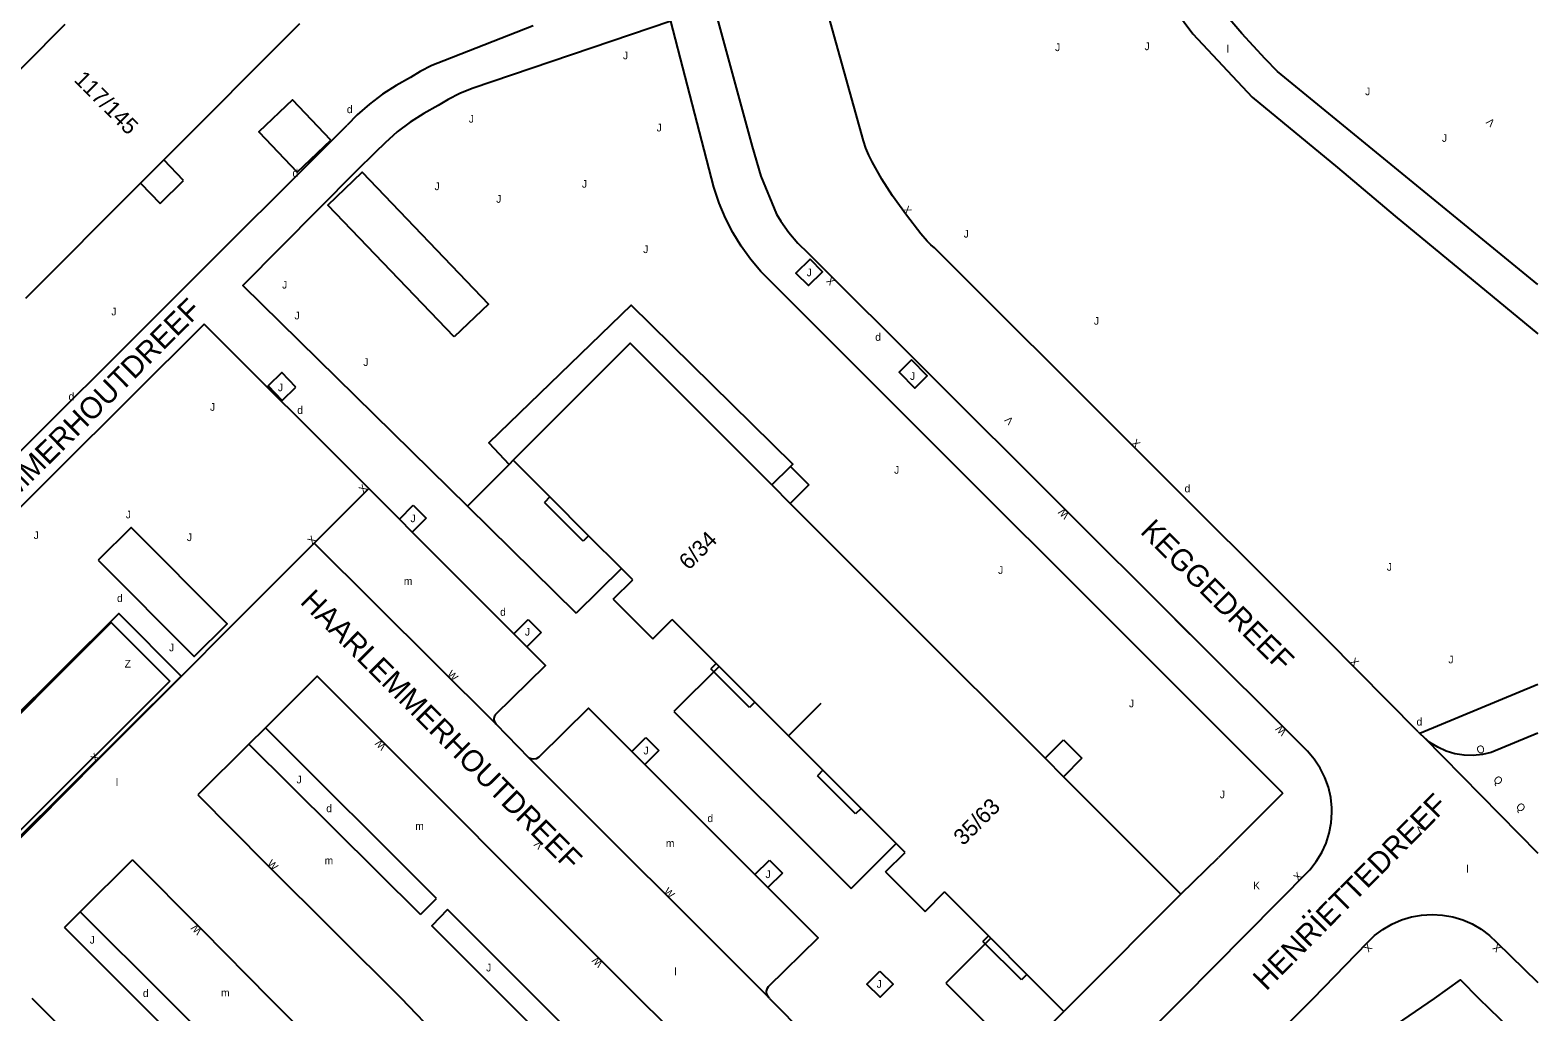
# Model space of a CAD drawing. Extents: x 134999 to 136502, y 457398 to 459002.
# Drawn here: x 136401.6 to 136500, y 458199.1 to 458263.1 of the extents above; entities that cross this region are included whole.
import ezdxf

# ---------------------------------------------------------------- set-up
doc = ezdxf.new("R2010")
doc.units = 0
for name, color, linetype in [('RI_DGTB_15', 7, 'Continuous'), ('RI_DGTB_19', 7, 'Continuous'), ('RI_DGTB_2', 7, 'Continuous'), ('RI_DGTB_29', 7, 'Continuous'), ('RI_DGTB_3', 7, 'Continuous'), ('RI_DGTB_30', 7, 'Continuous'), ('RI_DGTB_31', 7, 'Continuous'), ('RI_DGTB_32', 7, 'Continuous'), ('RI_DGTB_35', 7, 'Continuous'), ('RI_DGTB_36', 7, 'Continuous'), ('RI_DGTB_37', 7, 'Continuous'), ('RI_DGTB_43', 7, 'Continuous'), ('RI_DGTB_48', 7, 'Continuous'), ('RI_DGTB_53', 7, 'Continuous'), ('RI_DGTB_54', 7, 'Continuous'), ('RI_DGTB_7', 7, 'Continuous')]:
    doc.layers.add(name, color=color, linetype=linetype)

msp = doc.modelspace()

# ---------------------------------------------------------------- linework, layer by layer
at = {"layer": 'RI_DGTB_15'}
msp.add_line((136451.115, 458217.127), (136453.237, 458219.248), dxfattribs=at)
at = {"layer": 'RI_DGTB_19'}
for points in [[(136421.243, 458255.981), (136418.745, 458258.601), (136416.551, 458256.509), (136419.049, 458253.889), (136421.243, 458255.981)], [(136429.298, 458243.14), (136421.063, 458251.735), (136423.299, 458253.878), (136431.534, 458245.283), (136429.298, 458243.14)], [(136451.232, 458234.688), (136451.388, 458234.844), (136440.848, 458245.213), (136431.551, 458236.234), (136432.892, 458234.828)], [(136433.157, 458235.094), (136432.892, 458234.828)], [(136432.892, 458234.828), (136430.161, 458232.092)], [(136406.081, 458228.574), (136412.339, 458222.297), (136414.485, 458224.437), (136408.227, 458230.714), (136406.081, 458228.574)]]:
    msp.add_lwpolyline(points, dxfattribs=at)
at = {"layer": 'RI_DGTB_2'}
for p, q in [((136439.672, 458226.029), (136440.945, 458227.302)), ((136439.672, 458226.029), (136442.252, 458223.448)), ((136442.252, 458223.448), (136443.525, 458224.721)), ((136457.444, 458208.25), (136458.716, 458209.522)), ((136457.444, 458208.25), (136460.024, 458205.669)), ((136460.024, 458205.669), (136461.296, 458206.941))]:
    msp.add_line(p, q, dxfattribs=at)
at = {"layer": 'RI_DGTB_3'}
for p, q in [((136410.354, 458254.679), (136419.237, 458263.572)), ((136408.837, 458253.16), (136410.354, 458254.679)), ((136450.03, 458233.486), (136451.229, 458232.286)), ((136451.229, 458232.286), (136458.751, 458224.76)), ((136458.751, 458224.76), (136467.846, 458215.661)), ((136467.846, 458215.661), (136469.044, 458214.46)), ((136469.044, 458214.46), (136476.713, 458206.789)), ((136476.713, 458206.789), (136469.921, 458200)), ((136468.234, 458200), (136469.077, 458199.156)), ((136469.921, 458200), (136469.077, 458199.156))]:
    msp.add_line(p, q, dxfattribs=at)
for points in [[(136398.572, 458258.168), (136403.924, 458263.528)], [(136401.358, 458245.672), (136408.837, 458253.16)], [(136450.03, 458233.486), (136440.789, 458242.731), (136433.157, 458235.094)], [(136435.545, 458232.705), (136433.157, 458235.094)], [(136438.073, 458230.176), (136435.545, 458232.705)], [(136440.22, 458228.027), (136438.073, 458230.176)], [(136440.945, 458227.302), (136440.22, 458228.027)], [(136446.397, 458221.848), (136443.525, 458224.721)], [(136446.594, 458221.651), (136446.397, 458221.848)], [(136448.919, 458219.325), (136446.594, 458221.651)], [(136451.115, 458217.127), (136448.919, 458219.325)], [(136453.356, 458214.884), (136451.115, 458217.127)], [(136455.846, 458212.393), (136453.356, 458214.884)], [(136458.128, 458210.11), (136455.846, 458212.393)], [(136458.716, 458209.522), (136458.128, 458210.11)], [(136464.163, 458204.072), (136461.296, 458206.941)], [(136464.309, 458203.928), (136464.163, 458204.072)], [(136464.309, 458203.928), (136466.67, 458201.565)], [(136466.67, 458201.565), (136468.234, 458200)]]:
    msp.add_lwpolyline(points, dxfattribs=at)
at = {"layer": 'RI_DGTB_31'}
for points in [[(136452.515, 458248.206), (136451.6, 458247.307), (136452.408, 458246.486), (136453.322, 458247.385), (136452.515, 458248.206)], [(136459.135, 458241.649), (136458.325, 458240.847), (136459.353, 458239.808), (136460.163, 458240.61), (136459.135, 458241.649)], [(136418.969, 458239.859), (136418.05, 458240.81), (136417.154, 458239.945), (136418.073, 458238.993), (136418.969, 458239.859)]]:
    msp.add_lwpolyline(points, dxfattribs=at)
msp.add_lwpolyline([(136457.079, 458201.776), (136457.929, 458200.928), (136457.081, 458200.078), (136456.231, 458200.926)], close=True, dxfattribs=at)
at = {"layer": 'RI_DGTB_48'}
msp.add_lwpolyline([(136410.745, 458220.682), (136400.88, 458210.831), (136397.059, 458214.657), (136406.924, 458224.508), (136410.745, 458220.682)], dxfattribs=at)
at = {"layer": 'RI_DGTB_53'}
for p, q in [((136444.047, 458272.826), (136448.742, 458255.563)), ((136434.455, 458263.436), (136428.634, 458261.151)), ((136477.483, 458262.896), (136481.361, 458258.781)), ((136411.63, 458253.348), (136410.354, 458254.679)), ((136408.837, 458253.16), (136410.123, 458251.839)), ((136410.123, 458251.839), (136411.63, 458253.348)), ((136483.362, 458213.389), (136450.051, 458246.662)), ((136423.721, 458233.253), (136412.979, 458243.973)), ((136460.414, 458240.592), (136484.971, 458216.122)), ((136450.03, 458233.486), (136451.232, 458234.688)), ((136451.232, 458234.688), (136452.428, 458233.491)), ((136452.428, 458233.491), (136451.229, 458232.286)), ((136425.721, 458231.257), (136426.625, 458232.163)), ((136426.625, 458232.163), (136427.475, 458231.315)), ((136427.475, 458231.315), (136426.569, 458230.407)), ((136440.22, 458228.027), (136437.248, 458225.122)), ((136434.12, 458224.72), (136434.97, 458223.872)), ((136434.97, 458223.872), (136434.031, 458222.931)), ((136446.594, 458221.651), (136443.625, 458218.701)), ((136500, 458220.482), (136492.296, 458217.282)), ((136443.625, 458218.701), (136455.19, 458207.174)), ((136415.896, 458216.585), (136416.997, 458217.652)), ((136428.149, 458206.513), (136416.997, 458217.652)), ((136492.191, 458217.383), (136492.296, 458217.282)), ((136415.896, 458216.585), (136412.564, 458213.274)), ((136427.107, 458205.464), (136415.896, 458216.585)), ((136440.89, 458216.102), (136441.811, 458217.025)), ((136441.811, 458217.025), (136442.661, 458216.177)), ((136467.846, 458215.661), (136469.048, 458216.863)), ((136469.048, 458216.863), (136470.244, 458215.666)), ((136492.296, 458217.282), (136492.551, 458217.036)), ((136492.551, 458217.036), (136500, 458209.481)), ((136442.661, 458216.177), (136441.739, 458215.253)), ((136470.244, 458215.666), (136469.044, 458214.46)), ((136483.362, 458213.389), (136479.162, 458209.185)), ((136455.19, 458207.174), (136458.128, 458210.11)), ((136408.309, 458209.044), (136404.9, 458205.656)), ((136449.863, 458209.023), (136450.713, 458208.175)), ((136404.9, 458205.656), (136403.87, 458204.625)), ((136410.566, 458200), (136404.9, 458205.656)), ((136427.107, 458205.464), (136428.149, 458206.513)), ((136434.67, 458200), (136428.869, 458205.794)), ((136408.503, 458200), (136403.87, 458204.625)), ((136464.309, 458203.928), (136461.369, 458200.991)), ((136461.369, 458200.991), (136462.371, 458200)), ((136415.126, 458193.388), (136408.503, 458200)), ((136416.149, 458194.426), (136410.566, 458200)), ((136439.241, 458195.435), (136434.67, 458200)), ((136462.371, 458200), (136466.185, 458196.23)), ((136466.185, 458196.23), (136469.077, 458199.156))]:
    msp.add_line(p, q, dxfattribs=at)
for points in [[(136461.552, 458284.407), (136462.672, 458282.861), (136471.909, 458270.446), (136477.483, 458262.896)], [(136500, 458246.561), (136483.005, 458260.45), (136482.2, 458261.281), (136480.69, 458262.926), (136479.24, 458264.624), (136473.604, 458272.18), (136470.58, 458276.445)], [(136446.237, 458252.914), (136443.44, 458263.737), (136430.47, 458259.335)], [(136428.634, 458261.151), (136427.845, 458260.839), (136427.088, 458260.454), (136426.443, 458260.05)], [(136426.443, 458260.05), (136425.509, 458259.544), (136424.616, 458258.969), (136423.769, 458258.328), (136422.973, 458257.626), (136422.314, 458256.956)], [(136430.47, 458259.335), (136429.662, 458259.016), (136428.906, 458258.631), (136428.261, 458258.227)], [(136481.361, 458258.781), (136486.919, 458254.189), (136490.691, 458251.021), (136500, 458243.347)], [(136428.261, 458258.227), (136427.327, 458257.721), (136426.434, 458257.146), (136425.587, 458256.505), (136424.791, 458255.803), (136424.155, 458255.157)], [(136365.21, 458200), (136422.314, 458256.956)], [(136424.155, 458255.157), (136422.91, 458253.944), (136415.512, 458246.499), (136430.161, 458232.092)], [(136450.051, 458246.662), (136449.314, 458247.41), (136448.636, 458248.211), (136448.021, 458249.062), (136447.473, 458249.957), (136446.994, 458250.891), (136446.588, 458251.859), (136446.237, 458252.914)], [(136412.979, 458243.973), (136379.142, 458210.312), (136389.302, 458200)], [(136420.175, 458229.694), (136420.214, 458229.733), (136423.721, 458233.253)], [(136430.161, 458232.092), (136437.248, 458225.122)], [(136393.236, 458200), (136392.27, 458200.985), (136391.925, 458201.3), (136406.055, 458215.553), (136420.175, 458229.694)], [(136396.441, 458214.211), (136407.418, 458225.108), (136411.489, 458221.007), (136400.512, 458210.11), (136396.441, 458214.211)], [(136433.183, 458223.78), (136434.12, 458224.72)], [(136500, 458217.305), (136496.964, 458216.046), (136496.381, 458215.905), (136495.783, 458215.842), (136495.183, 458215.859), (136494.591, 458215.956), (136494.016, 458216.13), (136493.47, 458216.379), (136492.962, 458216.699), (136492.551, 458217.036)], [(136448.918, 458208.075), (136449.863, 458209.023)], [(136476.713, 458206.789), (136479.162, 458209.185)], [(136450.713, 458208.175), (136449.767, 458207.227)], [(136428.869, 458205.794), (136427.831, 458204.741), (136432.578, 458200)], [(136485.339, 458200), (136488.857, 458203.62), (136489.347, 458204.091), (136489.889, 458204.502), (136490.476, 458204.846), (136491.099, 458205.118), (136491.749, 458205.316), (136492.418, 458205.436), (136493.097, 458205.477), (136493.776, 458205.438), (136494.445, 458205.319), (136495.096, 458205.123), (136495.72, 458204.852), (136496.307, 458204.509), (136496.85, 458204.1), (136497.313, 458203.66), (136500, 458201.037)], [(136493.247, 458200), (136494.948, 458201.204), (136496.153, 458200)], [(136432.578, 458200), (136440.365, 458192.222)], [(136476.817, 458200), (136456.171, 458179.311), (136441.096, 458164.283)]]:
    msp.add_lwpolyline(points, dxfattribs=at)
at = {"layer": 'RI_DGTB_54'}
for p, q in [((136432.03, 458217.876), (136420.175, 458229.694)), ((136477.323, 458223.726), (136476.341, 458224.706)), ((136434.183, 458215.674), (136432.03, 458217.876)), ((136434.183, 458215.674), (136449.798, 458200.07)), ((136422.924, 458178.918), (136401.764, 458200)), ((136441.371, 458200), (136442.948, 458198.422)), ((136449.867, 458200), (136449.798, 458200.07))]:
    msp.add_line(p, q, dxfattribs=at)
for points in [[(136492.191, 458217.383), (136486.229, 458223.407), (136460.646, 458248.94), (136460.395, 458249.147), (136460.164, 458249.377), (136459.74, 458249.87), (136458.799, 458251.087), (136457.905, 458252.338), (136457.208, 458253.427), (136456.58, 458254.556), (136456.359, 458254.997), (136456.16, 458255.453), (136456.001, 458255.924), (136452.968, 458266.859), (136448.939, 458281.562), (136448.559, 458282.77), (136448.104, 458283.951), (136447.574, 458285.101), (136447.013, 458286.147)], [(136448.742, 458255.563), (136449.309, 458253.616), (136450.322, 458251.145), (136450.606, 458250.681), (136451.133, 458249.943), (136451.724, 458249.255), (136452.372, 458248.621), (136460.414, 458240.592)], [(136425.721, 458231.257), (136423.721, 458233.253)], [(136426.569, 458230.407), (136425.721, 458231.257)], [(136433.183, 458223.78), (136426.569, 458230.407)], [(136434.031, 458222.931), (136433.183, 458223.78)], [(136432.03, 458217.876), (136431.928, 458218.05), (136431.9, 458218.249), (136431.951, 458218.444), (136431.99, 458218.51), (136435.255, 458221.704), (136434.031, 458222.931)], [(136416.997, 458217.652), (136420.36, 458221.02), (136441.371, 458200)], [(136440.89, 458216.102), (136438.063, 458218.928), (136434.83, 458215.74), (136434.657, 458215.63), (136434.456, 458215.593), (136434.255, 458215.636), (136434.183, 458215.674)], [(136441.739, 458215.253), (136440.89, 458216.102)], [(136476.817, 458200), (136485.125, 458208.39), (136485.544, 458208.928), (136485.897, 458209.511), (136486.18, 458210.132), (136486.388, 458210.781), (136486.518, 458211.45), (136486.569, 458212.13), (136486.567, 458212.421), (136486.488, 458213.102), (136486.331, 458213.769), (136486.096, 458214.412), (136485.789, 458215.025), (136485.412, 458215.597), (136484.971, 458216.122)], [(136448.918, 458208.075), (136441.739, 458215.253)], [(136412.564, 458213.274), (136417.079, 458208.731), (136425.856, 458200)], [(136408.309, 458209.044), (136412.863, 458204.463), (136417.275, 458200)], [(136449.767, 458207.227), (136448.918, 458208.075)], [(136449.798, 458200.07), (136449.702, 458200.256), (136449.682, 458200.464), (136449.742, 458200.665), (136449.814, 458200.772), (136453.047, 458203.947), (136449.767, 458207.227)], [(136417.275, 458200), (136426.743, 458190.506), (136432.759, 458184.542)], [(136436.86, 458188.708), (136430.832, 458194.802), (136425.856, 458200)], [(136485.339, 458200), (136448.463, 458163.05)], [(136449.867, 458200), (136452.302, 458197.532), (136452.503, 458197.269), (136452.8, 458196.775), (136453.026, 458196.246), (136453.176, 458195.69), (136453.248, 458195.119), (136453.24, 458194.543), (136453.153, 458193.974), (136452.987, 458193.422), (136452.747, 458192.899), (136452.437, 458192.414)], [(136475.955, 458185.711), (136478.747, 458188.422), (136483.82, 458193.529), (136493.247, 458200)], [(136496.153, 458200), (136497.503, 458198.678), (136498.222, 458197.939), (136500, 458196.162)]]:
    msp.add_lwpolyline(points, dxfattribs=at)
at = {"layer": 'RI_DGTB_7'}
for p, q in [((136435.545, 458232.705), (136435.182, 458232.342)), ((136437.71, 458229.813), (136435.182, 458232.342)), ((136446.397, 458221.848), (136446.034, 458221.485)), ((136448.556, 458218.962), (136446.034, 458221.485)), ((136448.919, 458219.325), (136448.556, 458218.962)), ((136453.356, 458214.884), (136452.993, 458214.522)), ((136455.483, 458212.031), (136452.993, 458214.522)), ((136464.163, 458204.072), (136463.8, 458203.71)), ((136466.307, 458201.202), (136463.8, 458203.71)), ((136466.67, 458201.565), (136466.307, 458201.202))]:
    msp.add_line(p, q, dxfattribs=at)
for points in [[(136438.073, 458230.176), (136437.71, 458229.813)], [(136455.846, 458212.393), (136455.483, 458212.031)]]:
    msp.add_lwpolyline(points, dxfattribs=at)

# ---------------------------------------------------------------- texts
at = {"layer": 'RI_DGTB_29'}
for p in [(136422.298, 458257.735), (136418.75, 458253.582), (136456.769, 458242.887), (136404.14, 458239.009), (136419.061, 458238.119), (136476.951, 458233.003), (136407.303, 458225.853), (136432.296, 458224.954), (136492.085, 458217.797), (136420.955, 458212.144), (136445.822, 458211.497), (136408.991, 458200.091)]:
    msp.add_text('d', height=0.5, dxfattribs=at).set_placement(p)
at = {"layer": 'RI_DGTB_30'}
for s, height, rotation, p in [('V', 0.5, 137.54359, (136497.244, 458257.166)), ('X', 0.5, 305.29736, (136458.514, 458251.448)), ('X', 0.5, 134.72304, (136454.197, 458246.797)), ('V', 0.5, 134.80832, (136465.83, 458237.705)), ('X', 0.5, 314.80832, (136473.442, 458236.17)), ('X', 0.5, 45.10716, (136423.365, 458232.916)), ('W', 0.5, 134.80832, (136469.466, 458231.562)), ('X', 0.5, 45.04434, (136420.037, 458229.556)), ('W', 0.5, 314.82812, (136428.801, 458221.097)), ('X', 0.5, 314.80832, (136487.699, 458221.917)), ('W', 0.5, 134.80832, (136483.645, 458217.427)), ('W', 0.5, 134.82812, (136424.897, 458216.478)), ('X', 0.5, 45.24941, (136405.879, 458215.375)), ('V', 0.499, 225.10545, (136492.31, 458211.353)), ('V', 0.5, 134.82812, (136435.14, 458210.031)), ('W', 0.499, 315.09488, (136417.065, 458208.749)), ('X', 0.5, 44.98226, (136484.355, 458207.613)), ('W', 0.5, 314.82812, (136442.93, 458206.924)), ('W', 0.5, 134.82812, (136412.884, 458204.443)), ('X', 0.499, 225.10545, (136488.896, 458203.631)), ('X', 0.5, 135.11752, (136497.664, 458203.307)), ('W', 0.5, 134.82812, (136439.048, 458202.321))]:
    msp.add_text(s, height=height, rotation=rotation, dxfattribs=at).set_placement(p)
msp.add_text('K', height=0.5, dxfattribs=at).set_placement((136481.42, 458207.105))
at = {"layer": 'RI_DGTB_31'}
for p in [(136440.311, 458261.247), (136468.504, 458261.779), (136474.34, 458261.841), (136488.732, 458258.904), (136430.252, 458257.114), (136442.511, 458256.539), (136428.016, 458252.711), (136437.636, 458252.869), (136432.038, 458251.888), (136462.54, 458249.619), (136441.63, 458248.607), (136452.299, 458247.096), (136418.072, 458246.293), (136406.935, 458244.542), (136418.885, 458244.284), (136471.037, 458243.935), (136423.369, 458241.246), (136417.799, 458239.598), (136459.035, 458240.338), (136413.374, 458238.324), (136458.002, 458234.216), (136407.875, 458231.308), (136426.45, 458231.057), (136401.867, 458229.958), (136411.861, 458229.826), (136490.145, 458227.89), (136464.785, 458227.679), (136433.913, 458223.659), (136410.698, 458222.638), (136494.166, 458221.851), (136473.326, 458218.986), (136441.65, 458215.912), (136419.017, 458214.024), (136479.252, 458213.05), (136449.613, 458207.847), (136405.523, 458203.571), (136431.384, 458201.757), (136456.864, 458200.693)]:
    msp.add_text('J', height=0.5, dxfattribs=at).set_placement(p)
for s, height, rotation, p in [('J', 0.5, 359.99973, (136493.741, 458255.862)), ('Q', 0.499, 15.19614, (136496.081, 458215.931)), ('Q', 0.5, 315.44617, (136497.053, 458214.227)), ('Q', 0.5, 315.44617, (136498.531, 458212.466))]:
    msp.add_text(s, height=height, rotation=rotation, dxfattribs=at).set_placement(p)
at = {"layer": 'RI_DGTB_32'}
msp.add_text('Z', height=0.5, dxfattribs=at).set_placement((136407.795, 458221.571))
at = {"layer": 'RI_DGTB_35'}
for s, p in [('6/34', (136444.601, 458227.878)), ('35/63', (136462.511, 458209.916))]:
    msp.add_text(s, height=1.054, rotation=44.9845, dxfattribs=at).set_placement(p)
at = {"layer": 'RI_DGTB_36'}
msp.add_text('117/145', height=1.054, rotation=314.9922, dxfattribs=at).set_placement((136404.44, 458259.85))
at = {"layer": 'RI_DGTB_37'}
for s, rotation, p in [('HAARLEMMERHOUTDREEF', 44.92026, (136395.294, 458227.237)), ('KEGGEDREEF', 315.12807, (136473.998, 458230.385)), ('HAARLEMMERHOUTDREEF', 315.00586, (136419.192, 458225.811)), ('HENRIETTEDREEF', 45.27791, (136482.276, 458200.448)), ('..', 45.23507, (136484.614, 458205.058))]:
    msp.add_text(s, height=1.4, rotation=rotation, dxfattribs=at).set_placement(p)
at = {"layer": 'RI_DGTB_43'}
for s, p in [('l', (136479.697, 458261.668)), ('m', (136426.015, 458226.967)), ('l', (136407.228, 458213.851)), ('m', (136426.761, 458210.993)), ('m', (136443.111, 458209.871)), ('m', (136420.847, 458208.738)), ('l', (136495.331, 458208.197)), ('l', (136443.67, 458201.508)), ('m', (136414.088, 458200.125))]:
    msp.add_text(s, height=0.5, dxfattribs=at).set_placement(p)

doc.saveas('drawing.dxf')
